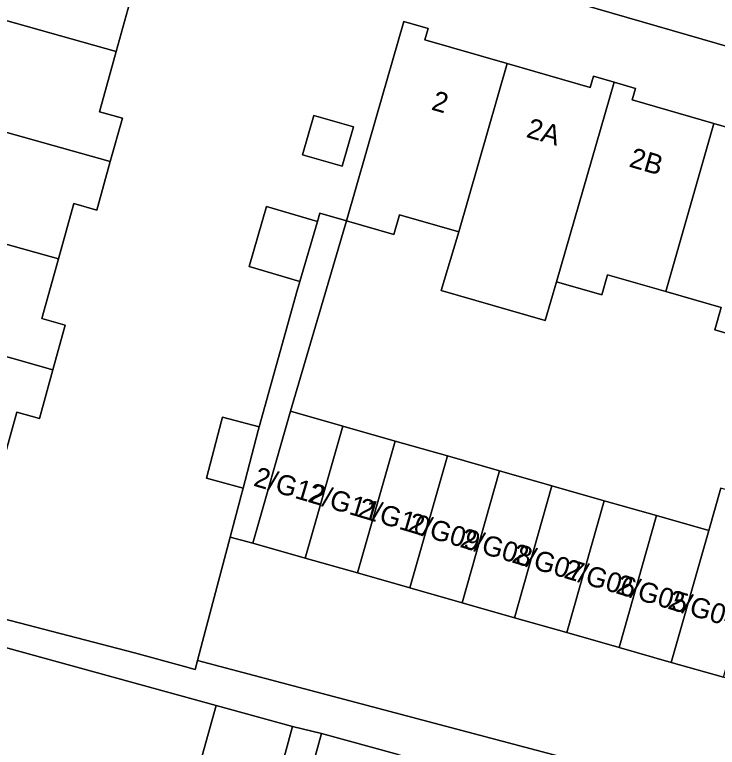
# Model space of a CAD drawing. Extents: x 159817 to 160765, y 380688 to 381638.
# Drawn here: x 160278.3 to 160313.5, y 381147.93 to 381184.62 of the extents above; entities that cross this region are included whole.
import ezdxf

# ---------------------------------------------------------------- set-up
doc = ezdxf.new("R2010")
doc.units = 0
for name, color, linetype in [('IMGEO_Erf', 7, 'Continuous'), ('IMGEO_Pand', 7, 'Continuous'), ('IMGEO_Pand_nummerreeks', 7, 'Continuous'), ('IMGEO_Voetpad_open', 7, 'Continuous')]:
    doc.layers.add(name, color=color, linetype=linetype)

msp = doc.modelspace()

# ---------------------------------------------------------------- linework, layer by layer
at = {"layer": 'IMGEO_Erf'}
for points in [[(160329.156, 381178.647), (160278.3, 381193.36)], [(160274.082, 381191.318), (160264.96, 381157.861), (160277.691, 381154.39), (160284.311, 381152.663), (160286.809, 381151.98), (160287.341, 381151.835), (160287.458, 381152.277), (160287.711, 381153.232), (160289.094, 381158.456), (160289.63, 381160.481), (160289.745, 381160.917), (160287.909, 381161.403), (160288.668, 381164.276), (160288.717, 381164.46), (160290.557, 381163.973), (160292.46, 381170.81)], [(160275.913, 381190.487), (160285.977, 381187.693), (160285.281, 381185.186), (160284.14, 381185.503), (160283.384, 381182.779), (160282.545, 381179.759), (160283.696, 381179.44), (160283.091, 381177.26), (160282.418, 381174.835), (160281.265, 381175.155), (160280.498, 381172.393), (160279.667, 381169.399), (160280.836, 381169.075), (160280.213, 381166.829), (160279.539, 381164.402), (160278.407, 381164.716), (160277.639, 381161.95)], [(160292.46, 381170.81), (160292.592, 381171.264), (160290.041, 381172.003), (160290.911, 381175.009), (160293.463, 381174.27), (160293.581, 381174.679), (160294.92, 381174.292), (160296.416, 381179.471), (160297.804, 381184.274), (160299.012, 381183.926), (160298.85, 381183.365), (160302.975, 381182.173), (160307.13, 381180.973), (160307.292, 381181.531), (160308.326, 381181.233), (160309.398, 381180.923), (160309.234, 381180.355), (160313.324, 381179.174), (160317.448, 381177.983)], [(160315.781, 381168.136), (160313.367, 381168.833), (160313.69, 381169.952), (160310.912, 381170.754), (160308.004, 381171.594), (160307.713, 381170.587), (160305.442, 381171.243), (160304.869, 381169.31), (160299.666, 381170.813), (160300.546, 381173.74), (160297.577, 381174.597), (160297.291, 381173.607), (160294.92, 381174.292), (160292.116, 381164.758), (160294.736, 381164.012), (160297.356, 381163.266), (160299.976, 381162.52), (160302.596, 381161.774), (160305.216, 381161.027), (160307.835, 381160.281), (160310.455, 381159.535), (160313.075, 381158.789), (160313.677, 381160.905)], [(160287.601, 381147.147), (160288.399, 381150.03), (160273.629, 381154.081)]]:
    msp.add_lwpolyline(points, dxfattribs=at)
for points in [[(160293.295, 381179.578), (160295.279, 381179.005), (160294.707, 381177.026), (160292.724, 381177.599)], [(160321.675, 381149.201), (160319.054, 381149.947), (160316.867, 381150.57), (160316.435, 381150.693), (160313.815, 381151.439), (160311.195, 381152.185), (160308.575, 381152.931), (160305.955, 381153.678), (160303.335, 381154.424), (160300.715, 381155.17), (160298.095, 381155.916), (160295.475, 381156.662), (160292.855, 381157.408), (160290.236, 381158.154), (160289.094, 381158.456), (160287.711, 381153.232), (160287.458, 381152.277), (160323.338, 381142.779), (160324.851, 381148.297)]]:
    msp.add_lwpolyline(points, close=True, dxfattribs=at)
at = {"layer": 'IMGEO_Pand'}
for points in [[(160283.384, 381182.779), (160284.14, 381185.503), (160285.281, 381185.186), (160285.977, 381187.693), (160275.913, 381190.487), (160275.567, 381189.243), (160276.104, 381189.094), (160275.001, 381185.122)], [(160273.01, 381180.088), (160283.091, 381177.26), (160283.696, 381179.44), (160282.545, 381179.759), (160283.384, 381182.779), (160275.001, 381185.122), (160273.811, 381180.834), (160273.26, 381180.987)], [(160300.546, 381173.74), (160302.975, 381182.173), (160298.85, 381183.365), (160299.012, 381183.926), (160297.804, 381184.274), (160296.416, 381179.471), (160294.92, 381174.292), (160297.291, 381173.607), (160297.577, 381174.597)], [(160300.546, 381173.74), (160299.666, 381170.813), (160304.869, 381169.31), (160305.442, 381171.243), (160308.326, 381181.233), (160307.292, 381181.531), (160307.13, 381180.973), (160302.975, 381182.173)], [(160308.326, 381181.233), (160305.442, 381171.243), (160307.713, 381170.587), (160308.004, 381171.594), (160310.912, 381170.754), (160313.324, 381179.174), (160309.234, 381180.355), (160309.398, 381180.923)], [(160272.116, 381174.724), (160280.498, 381172.393), (160281.265, 381175.155), (160282.418, 381174.835), (160283.091, 381177.26), (160273.01, 381180.088), (160272.659, 381178.824), (160273.212, 381178.671)], [(160292.724, 381177.599), (160294.707, 381177.026), (160295.279, 381179.005), (160293.295, 381179.578)], [(160315.781, 381168.136), (160318.713, 381178.224), (160317.609, 381178.543), (160317.448, 381177.983), (160313.324, 381179.174), (160310.912, 381170.754), (160313.69, 381169.952), (160313.367, 381168.833)], [(160293.463, 381174.27), (160290.911, 381175.009), (160290.041, 381172.003), (160292.592, 381171.264)], [(160280.213, 381166.829), (160280.836, 381169.075), (160279.667, 381169.399), (160280.498, 381172.393), (160272.116, 381174.724), (160270.929, 381170.449), (160270.405, 381170.595), (160270.154, 381169.692)], [(160269.208, 381164.286), (160277.639, 381161.95), (160278.407, 381164.716), (160279.539, 381164.402), (160280.213, 381166.829), (160270.154, 381169.692), (160269.806, 381168.437), (160270.321, 381168.294)], [(160294.736, 381164.012), (160292.116, 381164.758), (160290.236, 381158.154), (160292.855, 381157.408)], [(160290.506, 381163.79), (160290.557, 381163.973), (160288.717, 381164.46), (160288.668, 381164.276), (160287.909, 381161.403), (160289.745, 381160.917)], [(160297.356, 381163.266), (160294.736, 381164.012), (160292.855, 381157.408), (160295.475, 381156.662)], [(160297.356, 381163.266), (160295.475, 381156.662), (160298.095, 381155.916), (160299.976, 381162.52)], [(160302.596, 381161.774), (160299.976, 381162.52), (160298.095, 381155.916), (160300.715, 381155.17)], [(160302.596, 381161.774), (160300.715, 381155.17), (160303.335, 381154.424), (160305.216, 381161.027)], [(160305.955, 381153.678), (160307.835, 381160.281), (160305.216, 381161.027), (160303.335, 381154.424)], [(160315.695, 381158.043), (160318.191, 381157.332), (160318.794, 381159.448), (160313.677, 381160.905), (160313.075, 381158.789), (160311.195, 381152.185), (160313.815, 381151.439)], [(160305.955, 381153.678), (160308.575, 381152.931), (160310.455, 381159.535), (160307.835, 381160.281)], [(160313.075, 381158.789), (160310.455, 381159.535), (160308.575, 381152.931), (160311.195, 381152.185)], [(160292.226, 381148.971), (160288.399, 381150.03), (160287.601, 381147.147), (160287.911, 381147.061), (160291.428, 381146.088)], [(160297.519, 381147.564), (160293.676, 381148.627), (160292.871, 381145.72), (160296.142, 381144.815), (160296.37, 381144.751), (160296.714, 381144.656)]]:
    msp.add_lwpolyline(points, close=True, dxfattribs=at)
at = {"layer": 'IMGEO_Voetpad_open'}
for points in [[(160278.3, 381193.36), (160329.156, 381178.647)], [(160292.871, 381145.72), (160293.676, 381148.627), (160292.226, 381148.971), (160291.428, 381146.088)]]:
    msp.add_lwpolyline(points, dxfattribs=at)
for points in [[(160294.92, 381174.292), (160293.581, 381174.679), (160293.463, 381174.27), (160292.592, 381171.264), (160292.46, 381170.81), (160290.557, 381163.973), (160290.506, 381163.79), (160289.745, 381160.917), (160289.63, 381160.481), (160289.094, 381158.456), (160290.236, 381158.154), (160292.116, 381164.758)], [(160287.458, 381152.277), (160287.341, 381151.835), (160286.809, 381151.98), (160284.311, 381152.663), (160277.691, 381154.39), (160264.96, 381157.861), (160264.876, 381157.554), (160265.047, 381157.506), (160264.775, 381156.514), (160266.354, 381156.08), (160273.629, 381154.081), (160288.399, 381150.03), (160292.226, 381148.971), (160293.676, 381148.627), (160297.519, 381147.564), (160312.711, 381143.413), (160314.978, 381142.79), (160319.799, 381141.465), (160322.546, 381140.716), (160322.79, 381141.612), (160323.01, 381141.585), (160323.099, 381141.909), (160323.338, 381142.779)]]:
    msp.add_lwpolyline(points, close=True, dxfattribs=at)

# ---------------------------------------------------------------- texts
at = {"layer": 'IMGEO_Pand_nummerreeks'}
for s, rotation, p in [('2', 343.8013, (160299.128, 381179.876)), ('2A', 343.9912, (160303.882, 381178.501)), ('2B', 343.8868, (160309.031, 381177.02)), ('2/G12', 343.4761, (160290.217, 381161.042)), ('2/G11', 343.4761, (160292.933, 381160.236)), ('2/G10', 343.4761, (160295.435, 381159.494)), ('2/G09', 343.4761, (160297.945, 381158.749)), ('2/G08', 343.4761, (160300.556, 381157.975)), ('2/G07', 343.4761, (160303.157, 381157.203)), ('2/G06', 343.4761, (160305.761, 381156.431)), ('2/G05', 343.4761, (160308.365, 381155.658)), ('2/G04', 343.4759, (160310.969, 381154.885))]:
    msp.add_text(s, height=1, rotation=rotation, dxfattribs=at).set_placement(p)

doc.saveas('drawing.dxf')
